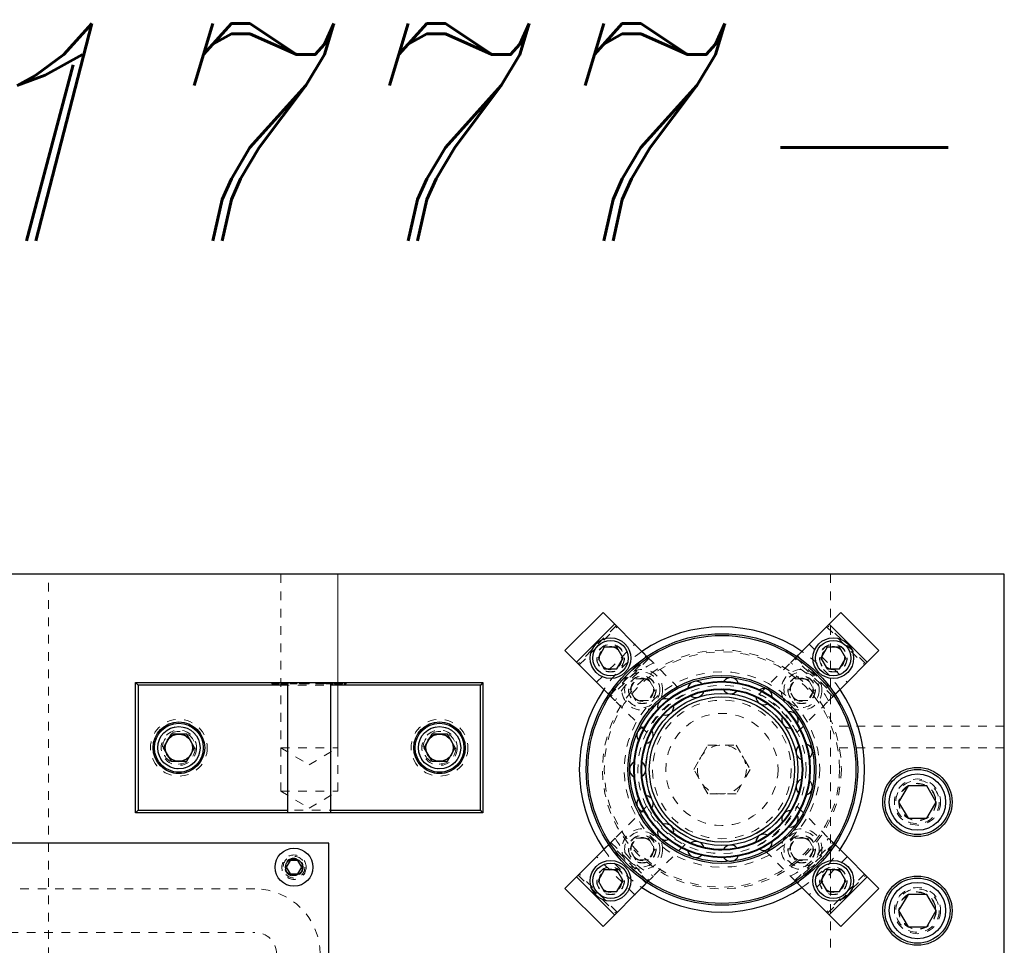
# Model space of a CAD drawing. Header units: inches. Extents: x 220 to 877, y 4 to 174.
# Tile 265 of 656: x 339 to 350, y 163 to 173. Entities that reach past the tile are written whole.
import ezdxf

# ---------------------------------------------------------------- set-up
doc = ezdxf.new("R2010")
doc.units = ezdxf.units.IN
doc.header["$LTSCALE"] = 0.5
doc.header["$MEASUREMENT"] = 0
doc.linetypes.add('HIDDEN', pattern=[0.225, 0.15, -0.075])
for name, color, linetype in [('DSS-M-S', 53, 'Continuous'), ('DST-M-S', 53, 'Continuous'), ('MFT-M-S', 8, 'Continuous'), ('SVD-M-S', 8, 'Continuous'), ('SVF-M-S', 8, 'Continuous')]:
    doc.layers.add(name, color=color, linetype=linetype)
doc.styles.add('I', font='ITALIC.SHX')

msp = doc.modelspace()

# ---------------------------------------------------------------- linework, layer by layer
at = {"layer": 'DSS-M-S', "linetype": 'Continuous', "lineweight": 25}
for p, q in [((350.29763, 166.92488), (316.79763, 166.92488)), ((350.29763, 160.67488), (350.29763, 166.92488)), ((340.29763, 164.17488), (340.29763, 165.67488)), ((340.32763, 165.64488), (340.29763, 165.67488)), ((340.29763, 165.67488), (344.29763, 165.67488)), ((342.04763, 165.67488), (342.04763, 164.17488)), ((342.54763, 164.17488), (342.54763, 165.67488)), ((344.29763, 165.67488), (344.26763, 165.64488)), ((344.29763, 165.67488), (344.29763, 164.17488)), ((340.32763, 165.64488), (340.32763, 164.20488)), ((342.04763, 165.64488), (340.32763, 165.64488)), ((344.26763, 165.64488), (342.54763, 165.64488)), ((344.26763, 164.20488), (344.26763, 165.64488)), ((340.32763, 164.20488), (340.29763, 164.17488)), ((340.32763, 164.20488), (342.04763, 164.20488)), ((342.54763, 164.20488), (344.26763, 164.20488)), ((344.29763, 164.17488), (344.26763, 164.20488)), ((344.29763, 164.17488), (340.29763, 164.17488)), ((342.52263, 163.82488), (332.52263, 163.82488)), ((342.52263, 161.27488), (342.52263, 163.82488))]:
    msp.add_line(p, q, dxfattribs=at)
at = {"layer": 'DSS-M-S', "linetype": 'HIDDEN', "lineweight": 18}
for p, q in [((341.96953, 166.92488), (341.96953, 164.42488)), ((342.62573, 164.42488), (342.62573, 166.92488)), ((341.86669, 165.65988), (341.86669, 165.67488)), ((341.87906, 165.65988), (341.87906, 165.67488)), ((341.89308, 165.65988), (341.89308, 165.67488)), ((341.89419, 165.65988), (341.89419, 165.67488)), ((341.91392, 165.65988), (341.91392, 165.67488)), ((341.915, 165.65988), (341.915, 165.67488)), ((341.92447, 165.65988), (341.92447, 165.67488)), ((341.92927, 165.65988), (341.92927, 165.67488)), ((341.93912, 165.65988), (341.93912, 165.67488)), ((341.95149, 165.65988), (341.95149, 165.67488)), ((341.97622, 165.65988), (341.97622, 165.67488)), ((342.04159, 165.65988), (342.04159, 165.67488)), ((342.05395, 165.65988), (342.05395, 165.67488)), ((342.07869, 165.65988), (342.07869, 165.67488)), ((342.14405, 165.65988), (342.14405, 165.67488)), ((342.15642, 165.65988), (342.15642, 165.67488)), ((342.18468, 165.65988), (342.18468, 165.67488)), ((342.19705, 165.65988), (342.19705, 165.67488)), ((342.2262, 165.65988), (342.2262, 165.67488)), ((342.23017, 165.65988), (342.23017, 165.67488)), ((342.23335, 165.65988), (342.23335, 165.67488)), ((342.25504, 165.65988), (342.25504, 165.67488)), ((342.26956, 165.65988), (342.26956, 165.67488)), ((342.26992, 165.65988), (342.26992, 165.67488)), ((342.27569, 165.65988), (342.27569, 165.67488)), ((342.28538, 165.65988), (342.28538, 165.67488)), ((342.29775, 165.65988), (342.29775, 165.67488)), ((342.37548, 165.65988), (342.37548, 165.67488)), ((342.38784, 165.65988), (342.38784, 165.67488)), ((342.39306, 165.65988), (342.39306, 165.67488)), ((342.42262, 165.65988), (342.42262, 165.67488)), ((342.42304, 165.65988), (342.42304, 165.67488)), ((342.45674, 165.65988), (342.45674, 165.67488)), ((342.46911, 165.65988), (342.46911, 165.67488)), ((342.48324, 165.65988), (342.48324, 165.67488)), ((342.48854, 165.65988), (342.48854, 165.67488)), ((342.4956, 165.65988), (342.4956, 165.67488)), ((342.5266, 165.65988), (342.5266, 165.67488)), ((342.52884, 165.65988), (342.52884, 165.67488)), ((342.53058, 165.65988), (342.53058, 165.67488)), ((342.5313, 165.65988), (342.5313, 165.67488)), ((342.53541, 165.65988), (342.53541, 165.67488)), ((342.54283, 165.65988), (342.54283, 165.67488)), ((342.54507, 165.65988), (342.54507, 165.67488)), ((342.5592, 165.65988), (342.5592, 165.67488)), ((342.56097, 165.65988), (342.56097, 165.67488)), ((342.57334, 165.65988), (342.57334, 165.67488)), ((342.58747, 165.65988), (342.58747, 165.67488)), ((342.59983, 165.65988), (342.59983, 165.67488)), ((342.60505, 165.65988), (342.60505, 165.67488)), ((342.63461, 165.65988), (342.63461, 165.67488)), ((342.63503, 165.65988), (342.63503, 165.67488)), ((342.66873, 165.65988), (342.66873, 165.67488)), ((342.6811, 165.65988), (342.6811, 165.67488)), ((342.69876, 165.65988), (342.69876, 165.67488)), ((342.71025, 165.65988), (342.71025, 165.67488)), ((342.72173, 165.65988), (342.72173, 165.67488)), ((341.95149, 165.65988), (341.92447, 165.65988)), ((342.05395, 165.65988), (341.97622, 165.65988)), ((342.15642, 165.65988), (342.07869, 165.65988)), ((342.29775, 165.65988), (342.26992, 165.65988)), ((342.5592, 165.65988), (342.48854, 165.65988)), ((342.57334, 165.65988), (342.56097, 165.65988)), ((341.96953, 164.42488), (342.62573, 164.42488)), ((341.96953, 164.42488), (342.29763, 164.22774)), ((342.29763, 164.22774), (342.62573, 164.42488)), ((346.1567, 164.18729), (346.16263, 164.1871)), ((341.67263, 163.29988), (332.52263, 163.29988)), ((338.24763, 162.79988), (341.67263, 162.79988))]:
    msp.add_line(p, q, dxfattribs=at)
at = {"layer": 'DSS-M-S', "linetype": 'Continuous', "lineweight": 25}
for centre, radius in [((347.04763, 164.67488), 1.5625), ((347.04763, 164.67488), 1.5425), ((347.04763, 164.67488), 1.0825), ((347.04763, 164.67488), 1.0625), ((347.04763, 164.67488), 1.01562), ((347.04763, 164.67488), 1.00775), ((347.04763, 164.67488), 0.92975), ((347.04763, 164.67488), 0.92188), ((340.79763, 164.92488), 0.2969), ((343.79763, 164.92488), 0.2969), ((349.29763, 164.29988), 0.3985), ((349.29763, 163.04988), 0.3985)]:
    msp.add_circle(centre, radius, dxfattribs=at)
at = {"layer": 'DSS-M-S', "linetype": 'HIDDEN', "lineweight": 18}
for centre, radius in [((345.766, 165.95651), 0.1285), ((347.04763, 164.67488), 1.375), ((347.04763, 164.67488), 1.355), ((348.32926, 165.95651), 0.1285), ((347.04763, 164.67488), 1.0825), ((347.04763, 164.67488), 1.00775), ((347.04763, 164.67488), 0.92975), ((340.79763, 164.92488), 0.203), ((343.79763, 164.92488), 0.203), ((340.79763, 164.92488), 0.15625), ((343.79763, 164.92488), 0.15625), ((349.29763, 164.29988), 0.2655), ((342.12263, 163.54988), 0.1405), ((342.12263, 163.54988), 0.1005), ((345.766, 163.39325), 0.1285), ((348.32926, 163.39325), 0.1285), ((349.29763, 163.04988), 0.2655)]:
    msp.add_circle(centre, radius, dxfattribs=at)
at = {"layer": 'DSS-M-S', "linetype": 'Continuous', "lineweight": 25}
for centre, radius, start, end in [((347.04763, 164.67488), 1.6415, 55.885776, 124.114224), ((346.74827, 165.59622), 0.09375, 45.882154, 170.346191), ((347.14889, 165.63832), 0.09375, 21.897955, 146.342438), ((347.04763, 164.67488), 1.6415, 145.885776, 214.114224), ((346.74827, 165.59622), 0.09375, 230.629148, 345.537947), ((347.14889, 165.63832), 0.09375, 206.649308, 321.535988), ((347.532, 165.51384), 0.09375, 357.910894, 122.34032), ((347.04763, 164.67488), 1.6415, 325.885776, 34.114224), ((346.39941, 165.3948), 0.09375, 69.863154, 194.35124), ((347.532, 165.51384), 0.09375, 182.666253, 297.536018), ((346.39941, 165.3948), 0.09375, 254.797114, 9.54156), ((347.83137, 165.2443), 0.09375, 333.921309, 98.340173), ((347.83137, 165.2443), 0.09375, 158.680322, 270), ((346.16263, 165.06891), 0.09375, 94.043277, 218.357245), ((346.16263, 165.06891), 0.09375, 278.737572, 33.546488), ((347.99521, 164.87629), 0.09375, 134.691853, 249.593989), ((347.99521, 164.87629), 0.09375, 309.92954, 74.340487), ((346.07888, 164.67488), 0.09375, 118.023432, 242.363864), ((346.07888, 164.67488), 0.09375, 302.733548, 57.552394), ((347.99521, 164.47347), 0.09375, 110.701183, 225.592533), ((347.99521, 164.47347), 0.09375, 285.935926, 50.34425), ((346.16263, 164.28085), 0.09375, 142.006885, 266.373253), ((346.16263, 164.28085), 0.09375, 326.730061, 81.55894), ((347.83137, 164.10546), 0.09375, 86.708654, 201.589321), ((347.83137, 164.10546), 0.09375, 261.950661, 26.353153), ((346.39941, 163.95496), 0.09375, 165.993294, 290.394427), ((346.39941, 163.95496), 0.09375, 350.726765, 105.565784), ((347.532, 163.83592), 0.09375, 62.714606, 177.584697), ((346.74827, 163.75354), 0.09375, 14.72332, 129.572586), ((347.14889, 163.71144), 0.09375, 38.719381, 153.579004), ((347.532, 163.83592), 0.09375, 237.966836, 2.365399), ((346.74827, 163.75354), 0.09375, 189.982317, 314.388264), ((347.14889, 163.71144), 0.09375, 213.973612, 338.378921), ((347.04763, 164.67488), 1.6415, 235.885776, 304.114224)]:
    msp.add_arc(centre, radius, start, end, dxfattribs=at)
at = {"layer": 'DSS-M-S', "linetype": 'HIDDEN', "lineweight": 18}
for centre, radius, start, end in [((347.04763, 164.67488), 1.6415, 124.114224, 145.885776), ((347.04763, 164.67488), 1.6415, 34.114224, 55.885776), ((347.04763, 164.67488), 1.6415, 214.114224, 235.885776), ((347.04763, 164.67488), 1.6415, 304.114224, 325.885776), ((341.67263, 162.54988), 0.75, 0, 90), ((341.67263, 162.54988), 0.25, 0, 90)]:
    msp.add_arc(centre, radius, start, end, dxfattribs=at)
for points, knots in [([(341.89308, 165.65988), (341.8889, 165.65988), (341.88052, 165.65988), (341.87187, 165.65988), (341.8673, 165.65988), (341.8669, 165.65988), (341.86669, 165.65988)], [0, 0, 0, 0, 0.27970537, 0.55938086, 0.77950855, 1, 1, 1, 1]), ([(341.92447, 165.65988), (341.91858, 165.65988), (341.90806, 165.65988), (341.89766, 165.65988), (341.89308, 165.65988)], [0, 0, 0, 0, 0.56031372, 1, 1, 1, 1]), ([(342.2262, 165.65988), (342.21918, 165.65988), (342.20515, 165.65988), (342.18811, 165.65988), (342.18598, 165.65988), (342.18468, 165.65988)], [0, 0, 0, 0, 0.28026406, 0.56071475, 1, 1, 1, 1]), ([(342.26992, 165.65988), (342.26164, 165.65988), (342.24686, 165.65988), (342.23251, 165.65988), (342.2262, 165.65988)], [0, 0, 0, 0, 0.56044468, 1, 1, 1, 1]), ([(342.42304, 165.65988), (342.41898, 165.65988), (342.41087, 165.65988), (342.39608, 165.65988), (342.37746, 165.65988), (342.37627, 165.65988), (342.37548, 165.65988)], [0, 0, 0, 0, 0.12560007, 0.25119689, 0.50058134, 1, 1, 1, 1]), ([(342.46911, 165.65988), (342.46857, 165.65988), (342.46791, 165.65988), (342.45506, 165.65988), (342.44612, 165.65988), (342.43512, 165.65988), (342.42706, 165.65988), (342.42304, 165.65988)], [0, 0, 0, 0, 0.49870204, 0.62417652, 0.74946749, 0.87474529, 1, 1, 1, 1]), ([(342.63503, 165.65988), (342.63097, 165.65988), (342.62286, 165.65988), (342.60808, 165.65988), (342.58945, 165.65988), (342.58826, 165.65988), (342.58747, 165.65988)], [0, 0, 0, 0, 0.12560007, 0.25119689, 0.50058134, 1, 1, 1, 1]), ([(342.6811, 165.65988), (342.68057, 165.65988), (342.6799, 165.65988), (342.66706, 165.65988), (342.65811, 165.65988), (342.64711, 165.65988), (342.63906, 165.65988), (342.63503, 165.65988)], [0, 0, 0, 0, 0.49870204, 0.62417652, 0.74946749, 0.87474529, 1, 1, 1, 1]), ([(342.71025, 165.65988), (342.70855, 165.65988), (342.70515, 165.65988), (342.70144, 165.65988), (342.69908, 165.65988), (342.69887, 165.65988), (342.69876, 165.65988)], [0, 0, 0, 0, 0.27960164, 0.55921202, 0.77947519, 1, 1, 1, 1]), ([(342.72173, 165.65988), (342.72153, 165.65988), (342.72113, 165.65988), (342.71801, 165.65988), (342.71424, 165.65988), (342.71158, 165.65988), (342.71025, 165.65988)], [0, 0, 0, 0, 0.27957625, 0.55928373, 0.7795524, 1, 1, 1, 1])]:
    msp.add_open_spline(points, degree=3, knots=knots, dxfattribs=at)
at = {"layer": 'DST-M-S', "linetype": 'Continuous', "lineweight": 25}
for p, q in [((350.29763, 166.92488), (316.79763, 166.92488)), ((350.29763, 149.92488), (350.29763, 166.92488))]:
    msp.add_line(p, q, dxfattribs=at)
at = {"layer": 'DST-M-S', "linetype": 'HIDDEN', "lineweight": 18}
for p, q in [((341.96953, 166.92488), (341.96953, 164.92488)), ((342.62573, 164.92488), (342.62573, 166.92488)), ((340.29763, 164.17488), (340.29763, 165.67488)), ((340.32763, 165.64488), (340.29763, 165.67488)), ((340.29763, 165.67488), (344.29763, 165.67488)), ((344.29763, 165.67488), (344.26763, 165.64488)), ((344.29763, 165.67488), (344.29763, 164.17488)), ((340.32763, 165.64488), (340.32763, 164.20488)), ((344.26763, 165.64488), (340.32763, 165.64488)), ((344.26763, 164.20488), (344.26763, 165.64488)), ((341.96953, 164.92488), (342.62573, 164.92488)), ((341.96953, 164.92488), (342.29763, 164.72774)), ((342.29763, 164.72774), (342.62573, 164.92488)), ((346.72287, 164.67488), (346.88525, 164.95613)), ((346.88525, 164.95613), (347.21001, 164.95613)), ((347.21001, 164.95613), (347.37239, 164.67488)), ((346.88525, 164.39363), (346.72287, 164.67488)), ((347.37239, 164.67488), (347.21001, 164.39363)), ((347.21001, 164.39363), (346.88525, 164.39363)), ((340.32763, 164.20488), (340.29763, 164.17488)), ((340.32763, 164.20488), (344.26763, 164.20488)), ((344.29763, 164.17488), (344.26763, 164.20488)), ((344.29763, 164.17488), (340.29763, 164.17488))]:
    msp.add_line(p, q, dxfattribs=at)
for centre, radius in [((347.04763, 164.67488), 1.125), ((346.1306, 165.59191), 0.1285), ((347.96466, 165.59191), 0.1285), ((347.04763, 164.67488), 0.96875), ((347.04763, 164.67488), 0.8744), ((347.04763, 164.67488), 0.83665), ((347.04763, 164.67488), 0.79788), ((340.79763, 164.92488), 0.3269), ((340.79763, 164.92488), 0.2969), ((343.79763, 164.92488), 0.3269), ((343.79763, 164.92488), 0.2969), ((347.04763, 164.67488), 0.64583), ((340.79763, 164.92488), 0.203), ((343.79763, 164.92488), 0.203), ((347.04763, 164.67488), 0.28125), ((346.1306, 163.75785), 0.1285), ((347.96466, 163.75785), 0.1285)]:
    msp.add_circle(centre, radius, dxfattribs=at)
at = {"layer": 'DST-M-S', "linetype": 'Continuous', "lineweight": 25}
for centre, radius in [((347.04763, 164.67488), 0.875), ((347.04763, 164.67488), 0.83563), ((340.79763, 164.92488), 0.15625), ((343.79763, 164.92488), 0.15625)]:
    msp.add_circle(centre, radius, dxfattribs=at)
at = {"layer": 'MFT-M-S', "linetype": 'HIDDEN', "lineweight": 18}
for p, q in [((339.29763, 149.92488), (339.29763, 166.92488)), ((348.29763, 166.92488), (348.29763, 149.92488)), ((350.29763, 165.17488), (348.29763, 165.17488)), ((350.29763, 164.92488), (348.29763, 164.92488))]:
    msp.add_line(p, q, dxfattribs=at)
for centre in [(349.29763, 164.29988), (349.29763, 163.04988)]:
    msp.add_circle(centre, 0.21095, dxfattribs=at)
at = {"layer": 'SVD-M-S', "linetype": 'Continuous', "lineweight": 25}
for p, q in [((345.67902, 166.48189), (345.24062, 166.04349)), ((346.18394, 165.97697), (345.67902, 166.48189)), ((348.41624, 166.48189), (347.91132, 165.97697)), ((348.85464, 166.04349), (348.41624, 166.48189)), ((345.81267, 166.34825), (345.37426, 165.90984)), ((348.721, 165.90984), (348.28259, 166.34825)), ((345.24062, 166.04349), (345.74554, 165.53857)), ((345.69383, 166.08151), (345.62166, 165.95651)), ((345.83817, 166.08151), (345.69383, 166.08151)), ((345.91034, 165.95651), (345.83817, 166.08151)), ((348.25709, 166.08151), (348.18492, 165.95651)), ((348.40143, 166.08151), (348.25709, 166.08151)), ((348.34972, 165.53857), (348.85464, 166.04349)), ((348.4736, 165.95651), (348.40143, 166.08151)), ((345.62166, 165.95651), (345.69383, 165.83151)), ((345.83817, 165.83151), (345.91034, 165.95651)), ((348.18492, 165.95651), (348.25709, 165.83151)), ((348.40143, 165.83151), (348.4736, 165.95651)), ((345.69383, 165.83151), (345.83817, 165.83151)), ((348.25709, 165.83151), (348.40143, 165.83151)), ((340.70756, 165.08088), (340.6175, 164.92488)), ((340.8877, 165.08088), (340.70756, 165.08088)), ((340.97776, 164.92488), (340.8877, 165.08088)), ((343.70756, 165.08088), (343.6175, 164.92488)), ((343.8877, 165.08088), (343.70756, 165.08088)), ((343.97776, 164.92488), (343.8877, 165.08088)), ((340.6175, 164.92488), (340.70756, 164.76888)), ((340.8877, 164.76888), (340.97776, 164.92488)), ((343.6175, 164.92488), (343.70756, 164.76888)), ((343.8877, 164.76888), (343.97776, 164.92488)), ((340.70756, 164.76888), (340.8877, 164.76888)), ((343.70756, 164.76888), (343.8877, 164.76888)), ((349.18938, 164.48738), (349.08112, 164.29988)), ((349.40588, 164.48738), (349.18938, 164.48738)), ((349.51414, 164.29988), (349.40588, 164.48738)), ((349.08112, 164.29988), (349.18938, 164.11238)), ((349.40588, 164.11238), (349.51414, 164.29988)), ((349.18938, 164.11238), (349.40588, 164.11238)), ((345.74554, 163.81119), (345.24062, 163.30627)), ((348.85464, 163.30627), (348.34972, 163.81119)), ((342.0776, 163.62788), (342.03256, 163.54988)), ((342.03256, 163.54988), (342.0776, 163.47188)), ((342.16766, 163.62788), (342.0776, 163.62788)), ((342.2127, 163.54988), (342.16766, 163.62788)), ((342.16766, 163.47188), (342.2127, 163.54988)), ((342.0776, 163.47188), (342.16766, 163.47188)), ((345.37426, 163.43992), (345.81267, 163.00151)), ((345.69383, 163.51825), (345.62166, 163.39325)), ((345.83817, 163.51825), (345.69383, 163.51825)), ((345.91034, 163.39325), (345.83817, 163.51825)), ((348.25709, 163.51825), (348.18492, 163.39325)), ((348.40143, 163.51825), (348.25709, 163.51825)), ((348.28259, 163.00151), (348.721, 163.43992)), ((348.4736, 163.39325), (348.40143, 163.51825)), ((345.24062, 163.30627), (345.67902, 162.86787)), ((345.62166, 163.39325), (345.69383, 163.26825)), ((345.67902, 162.86787), (346.18394, 163.37279)), ((345.83817, 163.26825), (345.91034, 163.39325)), ((347.91132, 163.37279), (348.41624, 162.86787)), ((348.18492, 163.39325), (348.25709, 163.26825)), ((348.40143, 163.26825), (348.4736, 163.39325)), ((348.41624, 162.86787), (348.85464, 163.30627)), ((345.69383, 163.26825), (345.83817, 163.26825)), ((348.25709, 163.26825), (348.40143, 163.26825)), ((349.18938, 163.23738), (349.08112, 163.04988)), ((349.40588, 163.23738), (349.18938, 163.23738)), ((349.51414, 163.04988), (349.40588, 163.23738)), ((349.08112, 163.04988), (349.18938, 162.86238)), ((349.40588, 162.86238), (349.51414, 163.04988)), ((349.18938, 162.86238), (349.40588, 162.86238))]:
    msp.add_line(p, q, dxfattribs=at)
at = {"layer": 'SVD-M-S', "linetype": 'HIDDEN', "lineweight": 18}
for p, q in [((345.83105, 166.32986), (345.39265, 165.89146)), ((345.40502, 165.87908), (345.84343, 166.31749)), ((348.25183, 166.31749), (348.69024, 165.87908)), ((348.70261, 165.89146), (348.26421, 166.32986)), ((346.25865, 165.90227), (346.18394, 165.97697)), ((347.91132, 165.97697), (347.83661, 165.90227)), ((345.74554, 165.53857), (345.82024, 165.46386)), ((348.27502, 165.46386), (348.34972, 165.53857)), ((345.82024, 163.8859), (345.74554, 163.81119)), ((348.34972, 163.81119), (348.27502, 163.8859)), ((345.39265, 163.4583), (345.83105, 163.0199)), ((345.84343, 163.03227), (345.40502, 163.47068)), ((346.18394, 163.37279), (346.25865, 163.44749)), ((347.83661, 163.44749), (347.91132, 163.37279)), ((348.69024, 163.47068), (348.25183, 163.03227)), ((348.26421, 163.0199), (348.70261, 163.4583))]:
    msp.add_line(p, q, dxfattribs=at)
at = {"layer": 'SVD-M-S', "linetype": 'Continuous', "lineweight": 25}
for centre, radius in [((345.766, 165.95651), 0.23438), ((345.766, 165.95651), 0.20312), ((348.32926, 165.95651), 0.23438), ((348.32926, 165.95651), 0.20313), ((340.79763, 164.92488), 0.28125), ((340.79763, 164.92488), 0.24375), ((343.79763, 164.92488), 0.28125), ((343.79763, 164.92488), 0.24375), ((349.29763, 164.29988), 0.375), ((349.29763, 164.29988), 0.325), ((342.12263, 163.54988), 0.2185), ((342.12263, 163.54988), 0.0975), ((345.766, 163.39325), 0.23438), ((345.766, 163.39325), 0.20312), ((348.32926, 163.39325), 0.23438), ((348.32926, 163.39325), 0.20312), ((349.29763, 163.04988), 0.375), ((349.29763, 163.04988), 0.325)]:
    msp.add_circle(centre, radius, dxfattribs=at)
at = {"layer": 'SVD-M-S', "linetype": 'HIDDEN', "lineweight": 18}
for centre, radius in [((345.766, 165.95651), 0.1595), ((345.766, 165.95651), 0.15625), ((345.766, 165.95651), 0.13297), ((345.766, 165.95651), 0.1327), ((345.766, 165.95651), 0.13218), ((348.32926, 165.95651), 0.1595), ((348.32926, 165.95651), 0.15625), ((348.32926, 165.95651), 0.13297), ((348.32926, 165.95651), 0.1327), ((348.32926, 165.95651), 0.13218), ((340.79763, 164.92488), 0.1875), ((343.79763, 164.92488), 0.1875), ((340.79763, 164.92488), 0.16072), ((340.79763, 164.92488), 0.16045), ((340.79763, 164.92488), 0.15993), ((343.79763, 164.92488), 0.16072), ((343.79763, 164.92488), 0.16045), ((343.79763, 164.92488), 0.15993), ((349.29763, 164.29988), 0.25), ((349.29763, 164.29988), 0.21542), ((349.29763, 164.29988), 0.21515), ((349.29763, 164.29988), 0.21463), ((342.12263, 163.54988), 0.125), ((342.12263, 163.54988), 0.10497), ((342.12263, 163.54988), 0.1047), ((342.12263, 163.54988), 0.10418), ((345.766, 163.39325), 0.1595), ((345.766, 163.39325), 0.15625), ((345.766, 163.39325), 0.13297), ((345.766, 163.39325), 0.1327), ((345.766, 163.39325), 0.13218), ((348.32926, 163.39325), 0.1595), ((348.32926, 163.39325), 0.15625), ((348.32926, 163.39325), 0.13297), ((348.32926, 163.39325), 0.1327), ((348.32926, 163.39325), 0.13218), ((349.29763, 163.04988), 0.25), ((349.29763, 163.04988), 0.21542), ((349.29763, 163.04988), 0.21515), ((349.29763, 163.04988), 0.21463)]:
    msp.add_circle(centre, radius, dxfattribs=at)
for centre, start, end in [((346.73474, 164.98777), 117.501613, 152.498387), ((347.36052, 164.98777), 27.501613, 62.498387), ((346.73474, 164.36199), 207.501613, 242.498387), ((347.36052, 164.36199), 297.501613, 332.498387)]:
    msp.add_arc(centre, 1.031, start, end, dxfattribs=at)
at = {"layer": 'SVF-M-S', "linetype": 'HIDDEN', "lineweight": 18}
for p, q in [((345.60522, 165.67889), (346.04362, 166.11729)), ((346.19565, 165.96526), (346.04362, 166.11729)), ((347.47201, 165.53767), (348.05164, 166.11729)), ((348.05164, 166.11729), (348.49004, 165.67889)), ((345.73886, 165.54524), (346.17727, 165.98365)), ((345.75724, 165.52686), (346.19565, 165.96526)), ((346.20803, 165.95289), (345.76962, 165.51448)), ((346.19565, 165.96526), (346.62325, 165.53767)), ((348.32564, 165.51448), (347.88723, 165.95289)), ((347.89961, 165.96526), (348.33801, 165.52686)), ((347.91799, 165.98365), (348.3564, 165.54524)), ((346.18484, 165.09926), (345.60522, 165.67889)), ((345.98626, 165.59191), (346.05843, 165.71691)), ((346.05843, 165.71691), (346.20277, 165.71691)), ((346.20277, 165.71691), (346.27493, 165.59191)), ((347.82033, 165.59191), (347.89249, 165.71691)), ((347.89249, 165.71691), (348.03683, 165.71691)), ((347.91042, 165.09926), (348.49004, 165.67889)), ((348.03683, 165.71691), (348.109, 165.59191)), ((346.05843, 165.46691), (345.98626, 165.59191)), ((346.27493, 165.59191), (346.20277, 165.46691)), ((347.89249, 165.46691), (347.82033, 165.59191)), ((348.109, 165.59191), (348.03683, 165.46691)), ((346.20277, 165.46691), (346.05843, 165.46691)), ((348.03683, 165.46691), (347.89249, 165.46691)), ((340.6175, 164.92488), (340.70756, 165.08088)), ((340.70756, 165.08088), (340.8877, 165.08088)), ((340.8877, 165.08088), (340.97776, 164.92488)), ((343.6175, 164.92488), (343.70756, 165.08088)), ((343.70756, 165.08088), (343.8877, 165.08088)), ((343.8877, 165.08088), (343.97776, 164.92488)), ((340.70756, 164.76888), (340.6175, 164.92488)), ((340.97776, 164.92488), (340.8877, 164.76888)), ((343.70756, 164.76888), (343.6175, 164.92488)), ((343.97776, 164.92488), (343.8877, 164.76888)), ((340.8877, 164.76888), (340.70756, 164.76888)), ((343.8877, 164.76888), (343.70756, 164.76888)), ((346.18484, 164.2505), (345.60522, 163.67087)), ((347.91042, 164.2505), (348.49004, 163.67087)), ((345.98626, 163.75785), (346.05843, 163.88285)), ((346.05843, 163.88285), (346.20277, 163.88285)), ((346.20277, 163.88285), (346.27493, 163.75785)), ((347.82033, 163.75785), (347.89249, 163.88285)), ((347.89249, 163.88285), (348.03683, 163.88285)), ((348.03683, 163.88285), (348.109, 163.75785)), ((346.17727, 163.36611), (345.73886, 163.80452)), ((346.19565, 163.38449), (345.75724, 163.8229)), ((345.76962, 163.83528), (346.20803, 163.39687)), ((346.05843, 163.63285), (345.98626, 163.75785)), ((346.62325, 163.81209), (346.04362, 163.23247)), ((346.27493, 163.75785), (346.20277, 163.63285)), ((347.89961, 163.38449), (347.47201, 163.81209)), ((347.89249, 163.63285), (347.82033, 163.75785)), ((347.88723, 163.39687), (348.32564, 163.83528)), ((348.33801, 163.8229), (347.89961, 163.38449)), ((348.3564, 163.80452), (347.91799, 163.36611)), ((348.109, 163.75785), (348.03683, 163.63285)), ((346.04362, 163.23247), (345.60522, 163.67087)), ((348.49004, 163.67087), (348.05164, 163.23247)), ((346.20277, 163.63285), (346.05843, 163.63285)), ((348.03683, 163.63285), (347.89249, 163.63285)), ((347.89961, 163.38449), (348.05164, 163.23247))]:
    msp.add_line(p, q, dxfattribs=at)
for centre, radius in [((346.1306, 165.59191), 0.23438), ((346.1306, 165.59191), 0.20312), ((347.96466, 165.59191), 0.23438), ((347.96466, 165.59191), 0.20312), ((346.1306, 165.59191), 0.1595), ((346.1306, 165.59191), 0.15625), ((346.1306, 165.59191), 0.13297), ((346.1306, 165.59191), 0.1327), ((346.1306, 165.59191), 0.13218), ((347.96466, 165.59191), 0.1595), ((347.96466, 165.59191), 0.15625), ((347.96466, 165.59191), 0.13297), ((347.96466, 165.59191), 0.1327), ((347.96466, 165.59191), 0.13218), ((340.79763, 164.92488), 0.28125), ((340.79763, 164.92488), 0.24375), ((340.79763, 164.92488), 0.1875), ((343.79763, 164.92488), 0.28125), ((343.79763, 164.92488), 0.24375), ((343.79763, 164.92488), 0.1875), ((340.79763, 164.92488), 0.16072), ((340.79763, 164.92488), 0.16045), ((340.79763, 164.92488), 0.15993), ((343.79763, 164.92488), 0.16072), ((343.79763, 164.92488), 0.16045), ((343.79763, 164.92488), 0.15993), ((346.1306, 163.75785), 0.23438), ((347.96466, 163.75785), 0.23438), ((346.1306, 163.75785), 0.20312), ((346.1306, 163.75785), 0.1595), ((346.1306, 163.75785), 0.15625), ((346.1306, 163.75785), 0.13297), ((346.1306, 163.75785), 0.1327), ((346.1306, 163.75785), 0.13218), ((347.96466, 163.75785), 0.20312), ((347.96466, 163.75785), 0.1595), ((347.96466, 163.75785), 0.15625), ((347.96466, 163.75785), 0.13297), ((347.96466, 163.75785), 0.1327), ((347.96466, 163.75785), 0.13218)]:
    msp.add_circle(centre, radius, dxfattribs=at)
for centre, start, end in [((347.09933, 164.62318), 117.501613, 152.498387), ((346.99593, 164.62318), 27.501613, 62.498387), ((347.09933, 164.72658), 207.501613, 242.498387), ((346.99593, 164.72658), 297.501613, 332.498387)]:
    msp.add_arc(centre, 1.031, start, end, dxfattribs=at)

# ---------------------------------------------------------------- texts
at = {"color": 6, "style": 'I'}
msp.add_text('ASSEMBLY VIEW 71777-11', height=2.5, dxfattribs=at).set_placement((304.43716, 170.76142))

doc.saveas('drawing.dxf')
